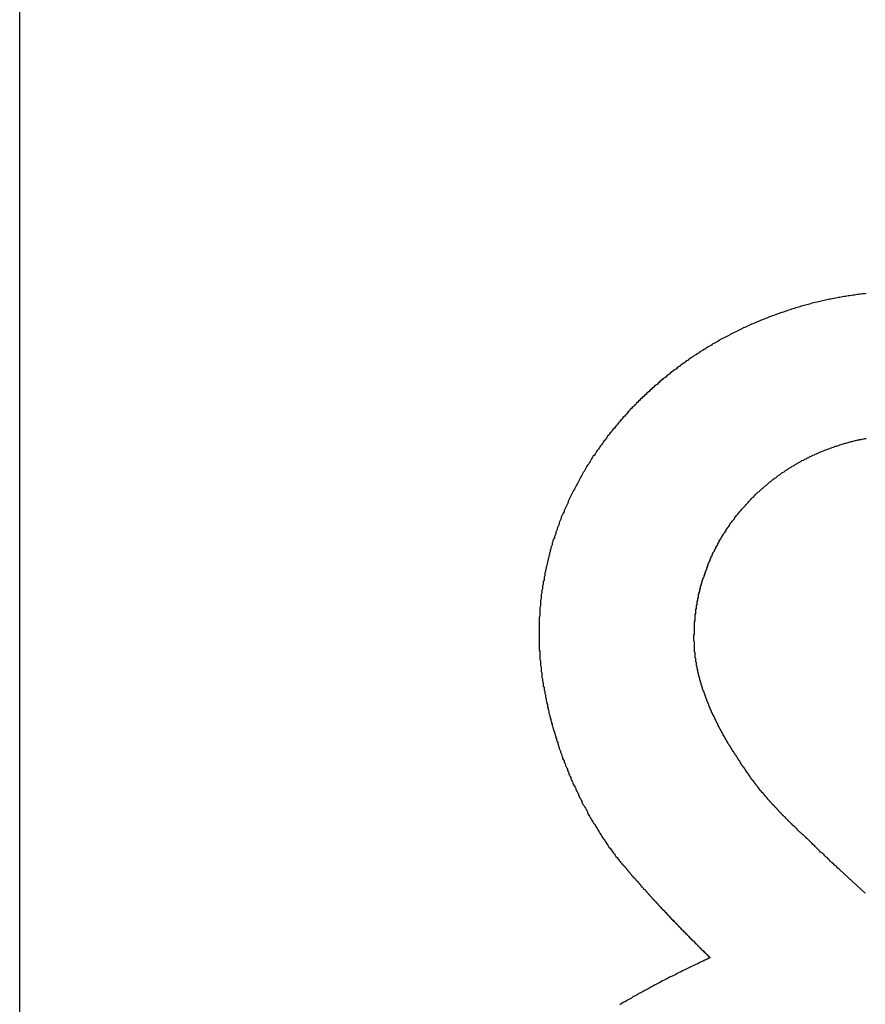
# Model space of a CAD drawing. Extents: x 1107 to 4046, y 937 to 3355.
# Tile 803 of 861: x 3057.98 to 3059.21, y 1766.69 to 1768.12. Entities that reach past the tile are written whole.
import ezdxf

# ---------------------------------------------------------------- set-up
doc = ezdxf.new("R2010")
doc.units = 0
doc.layers.add('KF_VIDA_L___C_LEFT', color=7, linetype='CONTINUOUS')

# ---------------------------------------------------------------- blocks, each defined once
blk = doc.blocks.new('KF_VIDA_L___C_LEFT')
at = {"layer": 'KF_VIDA_L___C_LEFT'}
for p, q in [((168.6809, 75.7283), (168.6809, 80.0192)), ((168.6809, 75.7283), (168.6809, 80.0192)), ((169.9068, 77.6358), (169.8698, 77.6695))]:
    blk.add_line(p, q, dxfattribs=at)
for points in [[(169.908, 78.5056, 0), (169.906, 78.5054, 0), (169.903, 78.5051, 0), (169.901, 78.5049, 0), (169.899, 78.5046, 0), (169.897, 78.5043, 0), (169.895, 78.504, 0), (169.893, 78.5038, 0), (169.891, 78.5035, 0), (169.889, 78.5032, 0), (169.887, 78.5028, 0), (169.884, 78.5025, 0), (169.882, 78.5022, 0), (169.88, 78.5019, 0), (169.878, 78.5015, 0), (169.876, 78.5012, 0), (169.874, 78.5008, 0), (169.872, 78.5005, 0), (169.87, 78.5001, 0), (169.868, 78.4997, 0), (169.866, 78.4993, 0), (169.864, 78.4989, 0), (169.861, 78.4985, 0), (169.859, 78.4981, 0), (169.857, 78.4977, 0), (169.855, 78.4973, 0), (169.853, 78.4968, 0), (169.851, 78.4964, 0), (169.849, 78.4959, 0), (169.847, 78.4955, 0), (169.845, 78.495, 0), (169.843, 78.4945, 0), (169.841, 78.494, 0), (169.839, 78.4935, 0), (169.837, 78.4931, 0), (169.834, 78.4925, 0), (169.832, 78.492, 0), (169.83, 78.4915, 0), (169.828, 78.491, 0), (169.826, 78.4904, 0), (169.824, 78.4899, 0), (169.822, 78.4893, 0), (169.82, 78.4888, 0), (169.818, 78.4882, 0), (169.816, 78.4876, 0), (169.814, 78.4871, 0), (169.812, 78.4865, 0), (169.81, 78.4859, 0), (169.808, 78.4853, 0), (169.806, 78.4847, 0), (169.804, 78.484, 0), (169.802, 78.4834, 0), (169.8, 78.4828, 0), (169.798, 78.4821, 0), (169.796, 78.4815, 0), (169.794, 78.4808, 0), (169.792, 78.4801, 0), (169.79, 78.4795, 0), (169.788, 78.4788, 0), (169.786, 78.4781, 0), (169.784, 78.4774, 0), (169.782, 78.4767, 0), (169.78, 78.476, 0), (169.778, 78.4753, 0), (169.776, 78.4745, 0), (169.774, 78.4738, 0), (169.772, 78.4731, 0), (169.77, 78.4723, 0), (169.768, 78.4716, 0), (169.766, 78.4708, 0), (169.764, 78.47, 0), (169.762, 78.4692, 0), (169.76, 78.4684, 0), (169.758, 78.4677, 0), (169.756, 78.4669, 0), (169.754, 78.466, 0), (169.752, 78.4652, 0), (169.75, 78.4644, 0), (169.748, 78.4636, 0), (169.746, 78.4627, 0), (169.744, 78.4619, 0), (169.742, 78.461, 0), (169.74, 78.4602, 0), (169.738, 78.4593, 0), (169.736, 78.4584, 0), (169.734, 78.4575, 0), (169.732, 78.4566, 0), (169.73, 78.4557, 0), (169.729, 78.4548, 0), (169.727, 78.4539, 0), (169.725, 78.453, 0), (169.723, 78.4521, 0), (169.721, 78.4511, 0), (169.719, 78.4502, 0), (169.717, 78.4492, 0), (169.715, 78.4483, 0), (169.713, 78.4473, 0), (169.711, 78.4463, 0), (169.71, 78.4453, 0), (169.708, 78.4444, 0), (169.706, 78.4434, 0), (169.704, 78.4424, 0), (169.702, 78.4414, 0), (169.7, 78.4403, 0), (169.698, 78.4393, 0), (169.696, 78.4383, 0), (169.695, 78.4373, 0), (169.693, 78.4362, 0), (169.691, 78.4352, 0), (169.689, 78.4341, 0), (169.687, 78.433, 0), (169.685, 78.432, 0), (169.684, 78.4309, 0), (169.682, 78.4298, 0), (169.68, 78.4287, 0), (169.678, 78.4276, 0), (169.676, 78.4265, 0), (169.675, 78.4254, 0), (169.673, 78.4243, 0), (169.671, 78.4231, 0), (169.669, 78.422, 0), (169.667, 78.4209, 0), (169.666, 78.4197, 0), (169.664, 78.4186, 0), (169.662, 78.4174, 0), (169.66, 78.4162, 0), (169.658, 78.4151, 0), (169.657, 78.4139, 0), (169.655, 78.4127, 0), (169.653, 78.4115, 0), (169.651, 78.4103, 0), (169.65, 78.4091, 0), (169.648, 78.4079, 0), (169.646, 78.4066, 0), (169.645, 78.4054, 0), (169.643, 78.4042, 0), (169.641, 78.4029, 0), (169.639, 78.4017, 0), (169.638, 78.4004, 0), (169.636, 78.3992, 0), (169.634, 78.3979, 0), (169.633, 78.3966, 0), (169.631, 78.3953, 0), (169.629, 78.3941, 0), (169.628, 78.3928, 0), (169.626, 78.3915, 0), (169.624, 78.3902, 0), (169.623, 78.3888, 0), (169.621, 78.3875, 0), (169.619, 78.3862, 0), (169.618, 78.3849, 0), (169.616, 78.3835, 0), (169.614, 78.3822, 0), (169.613, 78.3808, 0), (169.611, 78.3794, 0), (169.609, 78.3781, 0), (169.608, 78.3767, 0), (169.606, 78.3753, 0), (169.605, 78.3739, 0), (169.603, 78.3725, 0), (169.601, 78.3711, 0), (169.6, 78.3697, 0), (169.598, 78.3683, 0), (169.597, 78.3669, 0), (169.595, 78.3655, 0), (169.594, 78.3641, 0), (169.592, 78.3626, 0), (169.59, 78.3612, 0), (169.589, 78.3597, 0), (169.587, 78.3583, 0), (169.586, 78.3568, 0), (169.584, 78.3553, 0), (169.583, 78.3539, 0), (169.581, 78.3524, 0), (169.58, 78.3509, 0), (169.578, 78.3494, 0), (169.577, 78.3479, 0), (169.575, 78.3464, 0), (169.574, 78.3449, 0), (169.572, 78.3434, 0), (169.571, 78.3418, 0), (169.569, 78.3403, 0), (169.568, 78.3388, 0), (169.566, 78.3372, 0), (169.565, 78.3357, 0), (169.563, 78.3341, 0), (169.562, 78.3326, 0), (169.561, 78.331, 0), (169.559, 78.3294, 0), (169.558, 78.3278, 0), (169.556, 78.3263, 0), (169.555, 78.3247, 0), (169.554, 78.3231, 0), (169.552, 78.3215, 0), (169.551, 78.3199, 0), (169.549, 78.3183, 0), (169.548, 78.3166, 0), (169.547, 78.315, 0), (169.545, 78.3134, 0), (169.544, 78.3118, 0), (169.543, 78.3101, 0), (169.541, 78.3085, 0), (169.54, 78.3068, 0), (169.539, 78.3052, 0), (169.537, 78.3035, 0), (169.536, 78.3019, 0), (169.535, 78.3002, 0), (169.533, 78.2985, 0), (169.532, 78.2968, 0), (169.531, 78.2951, 0), (169.53, 78.2935, 0), (169.528, 78.2918, 0), (169.527, 78.2901, 0), (169.526, 78.2883, 0), (169.525, 78.2866, 0), (169.523, 78.2849, 0), (169.522, 78.2832, 0), (169.521, 78.2815, 0), (169.52, 78.2797, 0), (169.518, 78.278, 0), (169.517, 78.2763, 0), (169.516, 78.2745, 0), (169.515, 78.2728, 0), (169.514, 78.271, 0), (169.512, 78.2692, 0), (169.511, 78.2675, 0), (169.51, 78.2657, 0), (169.509, 78.2639, 0), (169.508, 78.2621, 0), (169.507, 78.2604, 0), (169.506, 78.2586, 0), (169.504, 78.2568, 0), (169.503, 78.255, 0), (169.502, 78.2532, 0), (169.501, 78.2514, 0), (169.5, 78.2495, 0), (169.499, 78.2477, 0), (169.498, 78.2459, 0), (169.497, 78.2441, 0), (169.496, 78.2422, 0), (169.495, 78.2404, 0), (169.494, 78.2386, 0), (169.493, 78.2367, 0), (169.492, 78.2349, 0), (169.491, 78.233, 0), (169.49, 78.2311, 0), (169.489, 78.2293, 0), (169.488, 78.2274, 0), (169.487, 78.2255, 0), (169.486, 78.2237, 0), (169.485, 78.2218, 0), (169.484, 78.2199, 0), (169.483, 78.218, 0), (169.482, 78.2161, 0), (169.481, 78.2142, 0), (169.48, 78.2123, 0), (169.479, 78.2104, 0), (169.478, 78.2085, 0), (169.477, 78.2065, 0), (169.476, 78.2046, 0), (169.476, 78.2027, 0), (169.475, 78.2008, 0), (169.474, 78.1988, 0), (169.473, 78.1969, 0), (169.472, 78.1949, 0), (169.471, 78.193, 0), (169.47, 78.191, 0), (169.47, 78.1891, 0), (169.469, 78.1871, 0), (169.468, 78.1852, 0), (169.467, 78.1832, 0), (169.466, 78.1812, 0), (169.466, 78.1793, 0), (169.465, 78.1773, 0), (169.464, 78.1753, 0), (169.463, 78.1733, 0), (169.463, 78.1713, 0), (169.462, 78.1693, 0), (169.461, 78.1673, 0), (169.46, 78.1654, 0), (169.46, 78.1634, 0), (169.459, 78.1614, 0), (169.458, 78.1594, 0), (169.458, 78.1574, 0), (169.457, 78.1553, 0), (169.456, 78.1533, 0), (169.456, 78.1513, 0), (169.455, 78.1493, 0), (169.454, 78.1473, 0), (169.454, 78.1453, 0), (169.453, 78.1433, 0), (169.453, 78.1412, 0), (169.452, 78.1392, 0), (169.451, 78.1372, 0), (169.451, 78.1351, 0), (169.45, 78.1331, 0), (169.45, 78.1311, 0), (169.449, 78.129, 0), (169.449, 78.127, 0), (169.448, 78.125, 0), (169.448, 78.1229, 0), (169.447, 78.1209, 0), (169.447, 78.1188, 0), (169.446, 78.1168, 0), (169.446, 78.1147, 0), (169.445, 78.1127, 0), (169.445, 78.1106, 0), (169.444, 78.1086, 0), (169.444, 78.1065, 0), (169.443, 78.1044, 0), (169.443, 78.1024, 0), (169.442, 78.1003, 0), (169.442, 78.0982, 0), (169.442, 78.0962, 0), (169.441, 78.0941, 0), (169.441, 78.092, 0), (169.441, 78.0899, 0), (169.44, 78.0879, 0), (169.44, 78.0858, 0), (169.44, 78.0837, 0), (169.439, 78.0816, 0), (169.439, 78.0795, 0), (169.439, 78.0775, 0), (169.438, 78.0754, 0), (169.438, 78.0733, 0), (169.438, 78.0712, 0), (169.437, 78.0691, 0), (169.437, 78.067, 0), (169.437, 78.0649, 0), (169.437, 78.0628, 0), (169.436, 78.0607, 0), (169.436, 78.0586, 0), (169.436, 78.0565, 0), (169.436, 78.0544, 0), (169.436, 78.0523, 0), (169.435, 78.0502, 0), (169.435, 78.0481, 0), (169.435, 78.046, 0), (169.435, 78.0439, 0), (169.435, 78.0418, 0), (169.435, 78.0397, 0), (169.435, 78.0376, 0), (169.434, 78.0355, 0), (169.434, 78.0334, 0), (169.434, 78.0312, 0), (169.434, 78.0291, 0), (169.434, 78.027, 0), (169.434, 78.0249, 0), (169.434, 78.0228, 0), (169.434, 78.0207, 0), (169.434, 78.0185, 0), (169.434, 78.0164, 0), (169.434, 78.0143, 0), (169.434, 78.0122, 0)], [(169.658, 78.0056, 0), (169.658, 78.0071, 0), (169.658, 78.0086, 0), (169.658, 78.0101, 0), (169.659, 78.0116, 0), (169.659, 78.0131, 0), (169.659, 78.0146, 0), (169.659, 78.0161, 0), (169.659, 78.0176, 0), (169.659, 78.0191, 0), (169.659, 78.0205, 0), (169.659, 78.022, 0), (169.659, 78.0235, 0), (169.659, 78.025, 0), (169.659, 78.0265, 0), (169.659, 78.028, 0), (169.659, 78.0294, 0), (169.66, 78.0309, 0), (169.66, 78.0324, 0), (169.66, 78.0339, 0), (169.66, 78.0354, 0), (169.66, 78.0368, 0), (169.66, 78.0383, 0), (169.66, 78.0398, 0), (169.661, 78.0413, 0), (169.661, 78.0427, 0), (169.661, 78.0442, 0), (169.661, 78.0457, 0), (169.661, 78.0472, 0), (169.662, 78.0486, 0), (169.662, 78.0501, 0), (169.662, 78.0516, 0), (169.662, 78.053, 0), (169.663, 78.0545, 0), (169.663, 78.0559, 0), (169.663, 78.0574, 0), (169.663, 78.0589, 0), (169.664, 78.0603, 0), (169.664, 78.0618, 0), (169.664, 78.0632, 0), (169.665, 78.0647, 0), (169.665, 78.0661, 0), (169.665, 78.0676, 0), (169.665, 78.069, 0), (169.666, 78.0705, 0), (169.666, 78.0719, 0), (169.667, 78.0734, 0), (169.667, 78.0748, 0), (169.667, 78.0762, 0), (169.668, 78.0777, 0), (169.668, 78.0791, 0), (169.668, 78.0805, 0), (169.669, 78.082, 0), (169.669, 78.0834, 0), (169.67, 78.0848, 0), (169.67, 78.0863, 0), (169.67, 78.0877, 0), (169.671, 78.0891, 0), (169.671, 78.0905, 0), (169.672, 78.092, 0), (169.672, 78.0934, 0), (169.673, 78.0948, 0), (169.673, 78.0962, 0), (169.674, 78.0976, 0), (169.674, 78.099, 0), (169.675, 78.1004, 0), (169.675, 78.1018, 0), (169.676, 78.1032, 0), (169.676, 78.1046, 0), (169.677, 78.106, 0), (169.677, 78.1074, 0), (169.678, 78.1088, 0), (169.678, 78.1102, 0), (169.679, 78.1116, 0), (169.679, 78.113, 0), (169.68, 78.1144, 0), (169.68, 78.1158, 0), (169.681, 78.1171, 0), (169.682, 78.1185, 0), (169.682, 78.1199, 0), (169.683, 78.1212, 0), (169.683, 78.1226, 0), (169.684, 78.124, 0), (169.685, 78.1253, 0), (169.685, 78.1267, 0), (169.686, 78.128, 0), (169.686, 78.1294, 0), (169.687, 78.1307, 0), (169.688, 78.132, 0), (169.688, 78.1334, 0), (169.689, 78.1347, 0), (169.69, 78.136, 0), (169.69, 78.1373, 0), (169.691, 78.1387, 0), (169.692, 78.14, 0), (169.693, 78.1413, 0), (169.693, 78.1426, 0), (169.694, 78.1439, 0), (169.695, 78.1452, 0), (169.695, 78.1465, 0), (169.696, 78.1478, 0), (169.697, 78.1491, 0), (169.698, 78.1504, 0), (169.698, 78.1516, 0), (169.699, 78.1529, 0), (169.7, 78.1542, 0), (169.701, 78.1555, 0), (169.701, 78.1567, 0), (169.702, 78.158, 0), (169.703, 78.1592, 0), (169.704, 78.1605, 0), (169.705, 78.1617, 0), (169.705, 78.163, 0), (169.706, 78.1642, 0), (169.707, 78.1655, 0), (169.708, 78.1667, 0), (169.709, 78.1679, 0), (169.71, 78.1691, 0), (169.71, 78.1704, 0), (169.711, 78.1716, 0), (169.712, 78.1728, 0), (169.713, 78.174, 0), (169.714, 78.1752, 0), (169.715, 78.1764, 0), (169.716, 78.1776, 0), (169.717, 78.1788, 0), (169.717, 78.18, 0), (169.718, 78.1811, 0), (169.719, 78.1823, 0), (169.72, 78.1835, 0), (169.721, 78.1847, 0), (169.722, 78.1858, 0), (169.723, 78.187, 0), (169.724, 78.1881, 0), (169.725, 78.1893, 0), (169.726, 78.1904, 0), (169.727, 78.1916, 0), (169.728, 78.1927, 0), (169.729, 78.1938, 0), (169.73, 78.195, 0), (169.731, 78.1961, 0), (169.732, 78.1972, 0), (169.733, 78.1983, 0), (169.734, 78.1994, 0), (169.735, 78.2005, 0), (169.736, 78.2016, 0), (169.737, 78.2027, 0), (169.738, 78.2038, 0), (169.739, 78.2049, 0), (169.74, 78.206, 0), (169.741, 78.207, 0), (169.742, 78.2081, 0), (169.743, 78.2092, 0), (169.744, 78.2102, 0), (169.745, 78.2113, 0), (169.746, 78.2123, 0), (169.747, 78.2134, 0), (169.748, 78.2144, 0), (169.749, 78.2154, 0), (169.75, 78.2164, 0), (169.751, 78.2175, 0), (169.753, 78.2185, 0), (169.754, 78.2195, 0), (169.755, 78.2205, 0), (169.756, 78.2215, 0), (169.757, 78.2225, 0), (169.758, 78.2235, 0), (169.759, 78.2244, 0), (169.76, 78.2254, 0), (169.761, 78.2264, 0), (169.763, 78.2273, 0), (169.764, 78.2283, 0), (169.765, 78.2292, 0), (169.766, 78.2302, 0), (169.767, 78.2311, 0), (169.768, 78.2321, 0), (169.77, 78.233, 0), (169.771, 78.2339, 0), (169.772, 78.2348, 0), (169.773, 78.2357, 0), (169.774, 78.2367, 0), (169.775, 78.2376, 0), (169.777, 78.2384, 0), (169.778, 78.2393, 0), (169.779, 78.2402, 0), (169.78, 78.2411, 0), (169.781, 78.242, 0), (169.783, 78.2428, 0), (169.784, 78.2437, 0), (169.785, 78.2445, 0), (169.786, 78.2454, 0), (169.787, 78.2462, 0), (169.789, 78.2471, 0), (169.79, 78.2479, 0), (169.791, 78.2487, 0), (169.792, 78.2495, 0), (169.794, 78.2503, 0), (169.795, 78.2511, 0), (169.796, 78.2519, 0), (169.797, 78.2527, 0), (169.799, 78.2535, 0), (169.8, 78.2543, 0), (169.801, 78.2551, 0), (169.803, 78.2559, 0), (169.804, 78.2566, 0), (169.805, 78.2574, 0), (169.806, 78.2581, 0), (169.808, 78.2589, 0), (169.809, 78.2596, 0), (169.81, 78.2603, 0), (169.812, 78.2611, 0), (169.813, 78.2618, 0), (169.814, 78.2625, 0), (169.815, 78.2632, 0), (169.817, 78.2639, 0), (169.818, 78.2646, 0), (169.819, 78.2653, 0), (169.821, 78.266, 0), (169.822, 78.2667, 0), (169.823, 78.2673, 0), (169.825, 78.268, 0), (169.826, 78.2687, 0), (169.827, 78.2693, 0), (169.829, 78.2699, 0), (169.83, 78.2706, 0), (169.831, 78.2712, 0), (169.833, 78.2718, 0), (169.834, 78.2725, 0), (169.836, 78.2731, 0), (169.837, 78.2737, 0), (169.838, 78.2743, 0), (169.84, 78.2749, 0), (169.841, 78.2755, 0), (169.842, 78.2761, 0), (169.844, 78.2766, 0), (169.845, 78.2772, 0), (169.847, 78.2778, 0), (169.848, 78.2783, 0), (169.849, 78.2789, 0), (169.851, 78.2794, 0), (169.852, 78.2799, 0), (169.854, 78.2805, 0), (169.855, 78.281, 0), (169.856, 78.2815, 0), (169.858, 78.282, 0), (169.859, 78.2825, 0), (169.861, 78.283, 0), (169.862, 78.2835, 0), (169.863, 78.284, 0), (169.865, 78.2844, 0), (169.866, 78.2849, 0), (169.868, 78.2854, 0), (169.869, 78.2858, 0), (169.87, 78.2863, 0), (169.872, 78.2867, 0), (169.873, 78.2872, 0), (169.875, 78.2876, 0), (169.876, 78.288, 0), (169.878, 78.2884, 0), (169.879, 78.2888, 0), (169.88, 78.2892, 0), (169.882, 78.2896, 0), (169.883, 78.29, 0), (169.885, 78.2904, 0), (169.886, 78.2908, 0), (169.888, 78.2911, 0), (169.889, 78.2915, 0), (169.89, 78.2918, 0), (169.892, 78.2922, 0), (169.893, 78.2925, 0), (169.895, 78.2928, 0), (169.896, 78.2932, 0), (169.898, 78.2935, 0), (169.899, 78.2938, 0), (169.901, 78.2941, 0), (169.902, 78.2944, 0), (169.904, 78.2947, 0), (169.905, 78.295, 0), (169.906, 78.2953, 0), (169.908, 78.2955, 0)], [(169.434, 78.0122, 0), (169.434, 78.0105, 0), (169.434, 78.0088, 0), (169.434, 78.0071, 0), (169.434, 78.0055, 0), (169.434, 78.0038, 0), (169.434, 78.0021, 0), (169.434, 78.0004, 0), (169.434, 77.9987, 0), (169.434, 77.997, 0), (169.434, 77.9953, 0), (169.434, 77.9936, 0), (169.434, 77.9918, 0), (169.434, 77.9901, 0), (169.434, 77.9884, 0), (169.435, 77.9867, 0), (169.435, 77.985, 0), (169.435, 77.9832, 0), (169.435, 77.9815, 0), (169.435, 77.9798, 0), (169.435, 77.9781, 0), (169.435, 77.9763, 0), (169.435, 77.9746, 0), (169.436, 77.9729, 0), (169.436, 77.9711, 0), (169.436, 77.9694, 0), (169.436, 77.9676, 0), (169.436, 77.9659, 0), (169.437, 77.9641, 0), (169.437, 77.9624, 0), (169.437, 77.9606, 0), (169.437, 77.9589, 0), (169.437, 77.9571, 0), (169.438, 77.9554, 0), (169.438, 77.9536, 0), (169.438, 77.9519, 0), (169.438, 77.9501, 0), (169.438, 77.9484, 0), (169.439, 77.9466, 0), (169.439, 77.9448, 0), (169.439, 77.9431, 0), (169.44, 77.9413, 0), (169.44, 77.9395, 0), (169.44, 77.9378, 0), (169.44, 77.936, 0), (169.441, 77.9342, 0), (169.441, 77.9324, 0), (169.441, 77.9307, 0), (169.442, 77.9289, 0), (169.442, 77.9271, 0), (169.442, 77.9253, 0), (169.443, 77.9236, 0), (169.443, 77.9218, 0), (169.443, 77.92, 0), (169.444, 77.9182, 0), (169.444, 77.9165, 0), (169.444, 77.9147, 0), (169.445, 77.9129, 0), (169.445, 77.9111, 0), (169.446, 77.9093, 0), (169.446, 77.9076, 0), (169.446, 77.9058, 0), (169.447, 77.904, 0), (169.447, 77.9022, 0), (169.448, 77.9004, 0), (169.448, 77.8986, 0), (169.448, 77.8969, 0), (169.449, 77.8951, 0), (169.449, 77.8933, 0), (169.45, 77.8915, 0), (169.45, 77.8897, 0), (169.451, 77.888, 0), (169.451, 77.8862, 0), (169.452, 77.8844, 0), (169.452, 77.8826, 0), (169.453, 77.8808, 0), (169.453, 77.8791, 0), (169.454, 77.8773, 0), (169.454, 77.8755, 0), (169.455, 77.8737, 0), (169.455, 77.8719, 0), (169.456, 77.8702, 0), (169.456, 77.8684, 0), (169.457, 77.8666, 0), (169.457, 77.8648, 0), (169.458, 77.8631, 0), (169.458, 77.8613, 0), (169.459, 77.8595, 0), (169.459, 77.8577, 0), (169.46, 77.856, 0), (169.461, 77.8542, 0), (169.461, 77.8524, 0), (169.462, 77.8507, 0), (169.462, 77.8489, 0), (169.463, 77.8471, 0), (169.463, 77.8454, 0), (169.464, 77.8436, 0), (169.465, 77.8419, 0), (169.465, 77.8401, 0), (169.466, 77.8383, 0), (169.467, 77.8366, 0), (169.467, 77.8348, 0), (169.468, 77.8331, 0), (169.468, 77.8313, 0), (169.469, 77.8296, 0), (169.47, 77.8278, 0), (169.47, 77.826, 0), (169.471, 77.8243, 0), (169.472, 77.8225, 0), (169.472, 77.8208, 0), (169.473, 77.819, 0), (169.474, 77.8173, 0), (169.475, 77.8155, 0), (169.475, 77.8138, 0), (169.476, 77.8121, 0), (169.477, 77.8103, 0), (169.477, 77.8086, 0), (169.478, 77.8068, 0), (169.479, 77.8051, 0), (169.48, 77.8034, 0), (169.48, 77.8016, 0), (169.481, 77.7999, 0), (169.482, 77.7981, 0), (169.483, 77.7964, 0), (169.483, 77.7947, 0), (169.484, 77.793, 0), (169.485, 77.7912, 0), (169.486, 77.7895, 0), (169.487, 77.7878, 0), (169.487, 77.7861, 0), (169.488, 77.7844, 0), (169.489, 77.7826, 0), (169.49, 77.7809, 0), (169.491, 77.7792, 0), (169.491, 77.7775, 0), (169.492, 77.7758, 0), (169.493, 77.7741, 0), (169.494, 77.7724, 0), (169.495, 77.7707, 0), (169.496, 77.769, 0), (169.496, 77.7673, 0), (169.497, 77.7657, 0), (169.498, 77.764, 0), (169.499, 77.7623, 0), (169.5, 77.7606, 0), (169.501, 77.7589, 0), (169.502, 77.7573, 0), (169.503, 77.7556, 0), (169.504, 77.7539, 0), (169.504, 77.7523, 0), (169.505, 77.7506, 0), (169.506, 77.749, 0), (169.507, 77.7473, 0), (169.508, 77.7457, 0), (169.509, 77.744, 0), (169.51, 77.7424, 0), (169.511, 77.7407, 0), (169.512, 77.7391, 0), (169.513, 77.7375, 0), (169.514, 77.7358, 0), (169.515, 77.7342, 0), (169.516, 77.7326, 0), (169.517, 77.731, 0), (169.518, 77.7294, 0), (169.519, 77.7278, 0), (169.52, 77.7262, 0), (169.521, 77.7246, 0), (169.522, 77.723, 0), (169.523, 77.7214, 0), (169.524, 77.7198, 0), (169.525, 77.7182, 0), (169.526, 77.7167, 0), (169.527, 77.7151, 0), (169.528, 77.7135, 0), (169.529, 77.712, 0), (169.53, 77.7104, 0), (169.531, 77.7089, 0), (169.532, 77.7073, 0), (169.533, 77.7058, 0), (169.534, 77.7043, 0), (169.535, 77.7027, 0), (169.537, 77.7012, 0), (169.538, 77.6997, 0), (169.539, 77.6982, 0), (169.54, 77.6967, 0), (169.541, 77.6952, 0), (169.542, 77.6937, 0), (169.543, 77.6922, 0), (169.544, 77.6907, 0), (169.545, 77.6892, 0), (169.547, 77.6877, 0), (169.548, 77.6863, 0)], [(169.722, 77.8307, 0), (169.722, 77.8316, 0), (169.721, 77.8324, 0), (169.721, 77.8332, 0), (169.72, 77.834, 0), (169.72, 77.8348, 0), (169.719, 77.8357, 0), (169.718, 77.8365, 0), (169.718, 77.8373, 0), (169.717, 77.8382, 0), (169.717, 77.839, 0), (169.716, 77.8398, 0), (169.716, 77.8407, 0), (169.715, 77.8415, 0), (169.715, 77.8423, 0), (169.714, 77.8432, 0), (169.714, 77.844, 0), (169.713, 77.8449, 0), (169.713, 77.8457, 0), (169.712, 77.8465, 0), (169.712, 77.8474, 0), (169.711, 77.8482, 0), (169.711, 77.8491, 0), (169.71, 77.8499, 0), (169.709, 77.8508, 0), (169.709, 77.8516, 0), (169.708, 77.8525, 0), (169.708, 77.8533, 0), (169.707, 77.8542, 0), (169.707, 77.8551, 0), (169.706, 77.8559, 0), (169.706, 77.8568, 0), (169.705, 77.8576, 0), (169.705, 77.8585, 0), (169.704, 77.8594, 0), (169.704, 77.8602, 0), (169.703, 77.8611, 0), (169.703, 77.862, 0), (169.702, 77.8628, 0), (169.702, 77.8637, 0), (169.701, 77.8646, 0), (169.701, 77.8654, 0), (169.701, 77.8663, 0), (169.7, 77.8672, 0), (169.7, 77.8681, 0), (169.699, 77.8689, 0), (169.699, 77.8698, 0), (169.698, 77.8707, 0), (169.698, 77.8716, 0), (169.697, 77.8724, 0), (169.697, 77.8733, 0), (169.696, 77.8742, 0), (169.696, 77.8751, 0), (169.695, 77.876, 0), (169.695, 77.8769, 0), (169.694, 77.8777, 0), (169.694, 77.8786, 0), (169.693, 77.8795, 0), (169.693, 77.8804, 0), (169.693, 77.8813, 0), (169.692, 77.8822, 0), (169.692, 77.8831, 0), (169.691, 77.884, 0), (169.691, 77.8849, 0), (169.69, 77.8858, 0), (169.69, 77.8867, 0), (169.689, 77.8876, 0), (169.689, 77.8884, 0), (169.689, 77.8893, 0), (169.688, 77.8902, 0), (169.688, 77.8911, 0), (169.687, 77.892, 0), (169.687, 77.8929, 0), (169.686, 77.8939, 0), (169.686, 77.8948, 0), (169.686, 77.8957, 0), (169.685, 77.8966, 0), (169.685, 77.8975, 0), (169.684, 77.8984, 0), (169.684, 77.8993, 0), (169.684, 77.9002, 0), (169.683, 77.9011, 0), (169.683, 77.902, 0), (169.682, 77.9029, 0), (169.682, 77.9038, 0), (169.682, 77.9047, 0), (169.681, 77.9057, 0), (169.681, 77.9066, 0), (169.68, 77.9075, 0), (169.68, 77.9084, 0), (169.68, 77.9093, 0), (169.679, 77.9102, 0), (169.679, 77.9112, 0), (169.679, 77.9121, 0), (169.678, 77.913, 0), (169.678, 77.9139, 0), (169.677, 77.9148, 0), (169.677, 77.9157, 0), (169.677, 77.9167, 0), (169.676, 77.9176, 0), (169.676, 77.9185, 0), (169.676, 77.9194, 0), (169.675, 77.9204, 0), (169.675, 77.9213, 0), (169.675, 77.9222, 0), (169.674, 77.9231, 0), (169.674, 77.9241, 0), (169.674, 77.925, 0), (169.673, 77.9259, 0), (169.673, 77.9268, 0), (169.673, 77.9278, 0), (169.672, 77.9287, 0), (169.672, 77.9296, 0), (169.672, 77.9306, 0), (169.671, 77.9315, 0), (169.671, 77.9324, 0), (169.671, 77.9334, 0), (169.671, 77.9343, 0), (169.67, 77.9352, 0), (169.67, 77.9362, 0), (169.67, 77.9371, 0), (169.669, 77.938, 0), (169.669, 77.939, 0), (169.669, 77.9399, 0), (169.669, 77.9409, 0), (169.668, 77.9418, 0), (169.668, 77.9427, 0), (169.668, 77.9437, 0), (169.667, 77.9446, 0), (169.667, 77.9456, 0), (169.667, 77.9465, 0), (169.667, 77.9475, 0), (169.666, 77.9484, 0), (169.666, 77.9494, 0), (169.666, 77.9503, 0), (169.666, 77.9513, 0), (169.665, 77.9522, 0), (169.665, 77.9532, 0), (169.665, 77.9542, 0), (169.665, 77.9551, 0), (169.664, 77.9561, 0), (169.664, 77.957, 0), (169.664, 77.958, 0), (169.664, 77.9589, 0), (169.664, 77.9599, 0), (169.663, 77.9609, 0), (169.663, 77.9618, 0), (169.663, 77.9628, 0), (169.663, 77.9638, 0), (169.663, 77.9647, 0), (169.662, 77.9657, 0), (169.662, 77.9667, 0), (169.662, 77.9676, 0), (169.662, 77.9686, 0), (169.662, 77.9696, 0), (169.662, 77.9705, 0), (169.661, 77.9715, 0), (169.661, 77.9725, 0), (169.661, 77.9734, 0), (169.661, 77.9744, 0), (169.661, 77.9754, 0), (169.661, 77.9764, 0), (169.66, 77.9773, 0), (169.66, 77.9783, 0), (169.66, 77.9793, 0), (169.66, 77.9802, 0), (169.66, 77.9812, 0), (169.66, 77.9822, 0), (169.66, 77.9832, 0), (169.66, 77.9841, 0), (169.66, 77.9851, 0), (169.659, 77.9861, 0), (169.659, 77.9871, 0), (169.659, 77.988, 0), (169.659, 77.989, 0), (169.659, 77.99, 0), (169.659, 77.991, 0), (169.659, 77.9919, 0), (169.659, 77.9929, 0), (169.659, 77.9939, 0), (169.659, 77.9949, 0), (169.659, 77.9959, 0), (169.659, 77.9968, 0), (169.659, 77.9978, 0), (169.659, 77.9988, 0), (169.659, 77.9998, 0), (169.659, 78.0007, 0), (169.658, 78.0017, 0), (169.658, 78.0027, 0), (169.658, 78.0037, 0), (169.658, 78.0047, 0), (169.658, 78.0056, 0)], [(169.87, 77.6695, 0), (169.869, 77.6707, 0), (169.867, 77.6719, 0), (169.866, 77.6731, 0), (169.865, 77.6743, 0), (169.864, 77.6755, 0), (169.862, 77.6766, 0), (169.861, 77.6778, 0), (169.86, 77.6789, 0), (169.859, 77.6801, 0), (169.857, 77.6812, 0), (169.856, 77.6824, 0), (169.855, 77.6835, 0), (169.854, 77.6846, 0), (169.853, 77.6857, 0), (169.852, 77.6868, 0), (169.85, 77.6879, 0), (169.849, 77.689, 0), (169.848, 77.6901, 0), (169.847, 77.6912, 0), (169.846, 77.6922, 0), (169.845, 77.6933, 0), (169.844, 77.6944, 0), (169.842, 77.6954, 0), (169.841, 77.6965, 0), (169.84, 77.6975, 0), (169.839, 77.6986, 0), (169.838, 77.6996, 0), (169.837, 77.7006, 0), (169.836, 77.7016, 0), (169.835, 77.7026, 0), (169.834, 77.7036, 0), (169.833, 77.7047, 0), (169.832, 77.7056, 0), (169.831, 77.7066, 0), (169.83, 77.7076, 0), (169.829, 77.7086, 0), (169.828, 77.7096, 0), (169.827, 77.7105, 0), (169.826, 77.7115, 0), (169.825, 77.7125, 0), (169.824, 77.7134, 0), (169.823, 77.7144, 0), (169.822, 77.7153, 0), (169.821, 77.7163, 0), (169.82, 77.7172, 0), (169.819, 77.7181, 0), (169.818, 77.719, 0), (169.817, 77.72, 0), (169.816, 77.7209, 0), (169.815, 77.7218, 0), (169.814, 77.7227, 0), (169.813, 77.7236, 0), (169.812, 77.7245, 0), (169.811, 77.7254, 0), (169.81, 77.7263, 0), (169.809, 77.7272, 0), (169.808, 77.728, 0), (169.808, 77.7289, 0), (169.807, 77.7298, 0), (169.806, 77.7307, 0), (169.805, 77.7315, 0), (169.804, 77.7324, 0), (169.803, 77.7332, 0), (169.802, 77.7341, 0), (169.801, 77.7349, 0), (169.801, 77.7358, 0), (169.8, 77.7366, 0), (169.799, 77.7375, 0), (169.798, 77.7383, 0), (169.797, 77.7391, 0), (169.796, 77.7399, 0), (169.795, 77.7408, 0), (169.795, 77.7416, 0), (169.794, 77.7424, 0), (169.793, 77.7432, 0), (169.792, 77.744, 0), (169.791, 77.7448, 0), (169.791, 77.7456, 0), (169.79, 77.7464, 0), (169.789, 77.7472, 0), (169.788, 77.748, 0), (169.787, 77.7488, 0), (169.787, 77.7496, 0), (169.786, 77.7504, 0), (169.785, 77.7512, 0), (169.784, 77.752, 0), (169.784, 77.7528, 0), (169.783, 77.7535, 0), (169.782, 77.7543, 0), (169.781, 77.7551, 0), (169.781, 77.7559, 0), (169.78, 77.7566, 0), (169.779, 77.7574, 0), (169.779, 77.7581, 0), (169.778, 77.7589, 0), (169.777, 77.7597, 0), (169.776, 77.7604, 0), (169.776, 77.7612, 0), (169.775, 77.7619, 0), (169.774, 77.7627, 0), (169.774, 77.7634, 0), (169.773, 77.7641, 0), (169.772, 77.7649, 0), (169.772, 77.7656, 0), (169.771, 77.7663, 0), (169.77, 77.7671, 0), (169.77, 77.7678, 0), (169.769, 77.7685, 0), (169.768, 77.7692, 0), (169.768, 77.7699, 0), (169.767, 77.7707, 0), (169.766, 77.7714, 0), (169.766, 77.7721, 0), (169.765, 77.7728, 0), (169.765, 77.7735, 0), (169.764, 77.7742, 0), (169.763, 77.7749, 0), (169.763, 77.7756, 0), (169.762, 77.7763, 0), (169.761, 77.777, 0), (169.761, 77.7777, 0), (169.76, 77.7784, 0), (169.76, 77.7791, 0), (169.759, 77.7799, 0), (169.759, 77.7806, 0), (169.758, 77.7813, 0), (169.757, 77.782, 0), (169.757, 77.7827, 0), (169.756, 77.7834, 0), (169.756, 77.784, 0), (169.755, 77.7847, 0), (169.754, 77.7854, 0), (169.754, 77.7861, 0), (169.753, 77.7868, 0), (169.753, 77.7876, 0), (169.752, 77.7883, 0), (169.752, 77.789, 0), (169.751, 77.7897, 0), (169.751, 77.7904, 0), (169.75, 77.7911, 0), (169.749, 77.7918, 0), (169.749, 77.7925, 0), (169.748, 77.7932, 0), (169.748, 77.7939, 0), (169.747, 77.7946, 0), (169.747, 77.7953, 0), (169.746, 77.796, 0), (169.746, 77.7968, 0), (169.745, 77.7975, 0), (169.745, 77.7982, 0), (169.744, 77.7989, 0), (169.744, 77.7996, 0), (169.743, 77.8004, 0), (169.742, 77.8011, 0), (169.742, 77.8018, 0), (169.741, 77.8026, 0), (169.741, 77.8033, 0), (169.74, 77.804, 0), (169.74, 77.8048, 0), (169.739, 77.8055, 0), (169.739, 77.8063, 0), (169.738, 77.807, 0), (169.738, 77.8078, 0), (169.737, 77.8086, 0), (169.737, 77.8093, 0), (169.736, 77.8101, 0), (169.735, 77.8109, 0), (169.735, 77.8116, 0), (169.734, 77.8124, 0), (169.734, 77.8132, 0), (169.733, 77.814, 0), (169.733, 77.8148, 0), (169.732, 77.8156, 0), (169.732, 77.8164, 0), (169.731, 77.8172, 0), (169.731, 77.818, 0), (169.73, 77.8188, 0), (169.73, 77.8196, 0), (169.729, 77.8204, 0), (169.728, 77.8213, 0), (169.728, 77.8221, 0), (169.727, 77.8229, 0), (169.727, 77.8238, 0), (169.726, 77.8246, 0), (169.726, 77.8255, 0), (169.725, 77.8263, 0), (169.725, 77.8272, 0), (169.724, 77.8281, 0), (169.723, 77.829, 0), (169.723, 77.8298, 0), (169.722, 77.8307, 0)], [(169.548, 77.6863, 0), (169.548, 77.6855, 0), (169.549, 77.6847, 0), (169.55, 77.6839, 0), (169.55, 77.6831, 0), (169.551, 77.6823, 0), (169.552, 77.6815, 0), (169.552, 77.6807, 0), (169.553, 77.6799, 0), (169.554, 77.6792, 0), (169.554, 77.6784, 0), (169.555, 77.6776, 0), (169.556, 77.6768, 0), (169.556, 77.676, 0), (169.557, 77.6752, 0), (169.558, 77.6744, 0), (169.558, 77.6736, 0), (169.559, 77.6728, 0), (169.56, 77.6721, 0), (169.56, 77.6713, 0), (169.561, 77.6705, 0), (169.562, 77.6697, 0), (169.562, 77.6689, 0), (169.563, 77.6681, 0), (169.564, 77.6673, 0), (169.564, 77.6665, 0), (169.565, 77.6658, 0), (169.566, 77.665, 0), (169.566, 77.6642, 0), (169.567, 77.6634, 0), (169.568, 77.6626, 0), (169.568, 77.6618, 0), (169.569, 77.6611, 0), (169.57, 77.6603, 0), (169.57, 77.6595, 0), (169.571, 77.6587, 0), (169.572, 77.6579, 0), (169.572, 77.6572, 0), (169.573, 77.6564, 0), (169.574, 77.6556, 0), (169.574, 77.6548, 0), (169.575, 77.654, 0), (169.576, 77.6533, 0), (169.577, 77.6525, 0), (169.577, 77.6517, 0), (169.578, 77.6509, 0), (169.579, 77.6501, 0), (169.579, 77.6494, 0), (169.58, 77.6486, 0), (169.581, 77.6478, 0), (169.581, 77.647, 0), (169.582, 77.6463, 0), (169.583, 77.6455, 0), (169.583, 77.6447, 0), (169.584, 77.644, 0), (169.585, 77.6432, 0), (169.585, 77.6424, 0), (169.586, 77.6416, 0), (169.587, 77.6409, 0), (169.588, 77.6401, 0), (169.588, 77.6393, 0), (169.589, 77.6386, 0), (169.59, 77.6378, 0), (169.59, 77.637, 0), (169.591, 77.6363, 0), (169.592, 77.6355, 0), (169.592, 77.6347, 0), (169.593, 77.634, 0), (169.594, 77.6332, 0), (169.594, 77.6324, 0), (169.595, 77.6317, 0), (169.596, 77.6309, 0), (169.597, 77.6301, 0), (169.597, 77.6294, 0), (169.598, 77.6286, 0), (169.599, 77.6278, 0), (169.599, 77.6271, 0), (169.6, 77.6263, 0), (169.601, 77.6256, 0), (169.601, 77.6248, 0), (169.602, 77.624, 0), (169.603, 77.6233, 0), (169.604, 77.6225, 0), (169.604, 77.6218, 0), (169.605, 77.621, 0), (169.606, 77.6203, 0), (169.606, 77.6195, 0), (169.607, 77.6188, 0), (169.608, 77.618, 0), (169.608, 77.6173, 0), (169.609, 77.6165, 0), (169.61, 77.6158, 0), (169.611, 77.615, 0), (169.611, 77.6142, 0), (169.612, 77.6135, 0), (169.613, 77.6127, 0), (169.613, 77.612, 0), (169.614, 77.6112, 0), (169.615, 77.6105, 0), (169.615, 77.6097, 0), (169.616, 77.609, 0), (169.617, 77.6082, 0), (169.618, 77.6075, 0), (169.618, 77.6067, 0), (169.619, 77.606, 0), (169.62, 77.6052, 0), (169.62, 77.6045, 0), (169.621, 77.6038, 0), (169.622, 77.603, 0), (169.623, 77.6023, 0), (169.623, 77.6015, 0), (169.624, 77.6008, 0), (169.625, 77.6, 0), (169.625, 77.5993, 0), (169.626, 77.5985, 0), (169.627, 77.5978, 0), (169.627, 77.597, 0), (169.628, 77.5963, 0), (169.629, 77.5955, 0), (169.63, 77.5948, 0), (169.63, 77.594, 0), (169.631, 77.5933, 0), (169.632, 77.5926, 0), (169.633, 77.5918, 0), (169.633, 77.5911, 0), (169.634, 77.5903, 0), (169.635, 77.5896, 0), (169.635, 77.5888, 0), (169.636, 77.5881, 0), (169.637, 77.5874, 0), (169.638, 77.5866, 0), (169.638, 77.5859, 0), (169.639, 77.5851, 0), (169.64, 77.5844, 0), (169.64, 77.5836, 0), (169.641, 77.5829, 0), (169.642, 77.5822, 0), (169.643, 77.5814, 0), (169.643, 77.5807, 0), (169.644, 77.5799, 0), (169.645, 77.5792, 0), (169.645, 77.5785, 0), (169.646, 77.5777, 0), (169.647, 77.577, 0), (169.648, 77.5762, 0), (169.648, 77.5755, 0), (169.649, 77.5748, 0), (169.65, 77.574, 0), (169.651, 77.5733, 0), (169.651, 77.5726, 0), (169.652, 77.5718, 0), (169.653, 77.5711, 0), (169.653, 77.5704, 0), (169.654, 77.5696, 0), (169.655, 77.5689, 0), (169.656, 77.5682, 0), (169.656, 77.5674, 0), (169.657, 77.5667, 0), (169.658, 77.566, 0), (169.659, 77.5652, 0), (169.659, 77.5645, 0), (169.66, 77.5638, 0), (169.661, 77.563, 0), (169.661, 77.5623, 0), (169.662, 77.5616, 0), (169.663, 77.5608, 0), (169.664, 77.5601, 0), (169.664, 77.5594, 0), (169.665, 77.5586, 0), (169.666, 77.5579, 0), (169.667, 77.5572, 0), (169.667, 77.5565, 0), (169.668, 77.5557, 0), (169.669, 77.555, 0), (169.669, 77.5543, 0), (169.67, 77.5536, 0), (169.671, 77.5528, 0), (169.672, 77.5521, 0), (169.672, 77.5514, 0), (169.673, 77.5507, 0), (169.674, 77.5499, 0), (169.675, 77.5492, 0), (169.675, 77.5485, 0), (169.676, 77.5478, 0), (169.677, 77.547, 0), (169.678, 77.5463, 0), (169.678, 77.5456, 0), (169.679, 77.5449, 0), (169.68, 77.5442, 0), (169.68, 77.5434, 0), (169.681, 77.5427, 0), (169.682, 77.542, 0)], [(169.682, 77.542, 0), (169.681, 77.5428, 0), (169.68, 77.5436, 0), (169.679, 77.5445, 0), (169.679, 77.5453, 0), (169.678, 77.5461, 0), (169.677, 77.5469, 0), (169.676, 77.5478, 0), (169.675, 77.5486, 0), (169.674, 77.5494, 0), (169.674, 77.5502, 0), (169.673, 77.5511, 0), (169.672, 77.5519, 0), (169.671, 77.5527, 0), (169.67, 77.5535, 0), (169.669, 77.5544, 0), (169.669, 77.5552, 0), (169.668, 77.556, 0), (169.667, 77.5568, 0), (169.666, 77.5576, 0), (169.665, 77.5585, 0), (169.664, 77.5593, 0), (169.664, 77.5601, 0), (169.663, 77.5609, 0), (169.662, 77.5617, 0), (169.661, 77.5625, 0), (169.66, 77.5634, 0), (169.66, 77.5642, 0), (169.659, 77.565, 0), (169.658, 77.5658, 0), (169.657, 77.5666, 0), (169.656, 77.5674, 0), (169.655, 77.5683, 0), (169.655, 77.5691, 0), (169.654, 77.5699, 0), (169.653, 77.5707, 0), (169.652, 77.5715, 0), (169.651, 77.5723, 0), (169.651, 77.5731, 0), (169.65, 77.5739, 0), (169.649, 77.5748, 0), (169.648, 77.5756, 0), (169.647, 77.5764, 0), (169.647, 77.5772, 0), (169.646, 77.578, 0), (169.645, 77.5788, 0), (169.644, 77.5796, 0), (169.644, 77.5804, 0), (169.643, 77.5812, 0), (169.642, 77.582, 0), (169.641, 77.5828, 0), (169.64, 77.5837, 0), (169.64, 77.5845, 0), (169.639, 77.5853, 0), (169.638, 77.5861, 0), (169.637, 77.5869, 0), (169.636, 77.5877, 0), (169.636, 77.5885, 0), (169.635, 77.5893, 0), (169.634, 77.5901, 0), (169.633, 77.5909, 0), (169.633, 77.5917, 0), (169.632, 77.5925, 0), (169.631, 77.5933, 0), (169.63, 77.5941, 0), (169.629, 77.5949, 0), (169.629, 77.5957, 0), (169.628, 77.5965, 0), (169.627, 77.5973, 0), (169.626, 77.5981, 0), (169.626, 77.5989, 0), (169.625, 77.5997, 0), (169.624, 77.6005, 0), (169.623, 77.6013, 0), (169.623, 77.6021, 0), (169.622, 77.6029, 0), (169.621, 77.6037, 0), (169.62, 77.6045, 0), (169.62, 77.6053, 0), (169.619, 77.6061, 0), (169.618, 77.6069, 0), (169.617, 77.6077, 0), (169.617, 77.6085, 0), (169.616, 77.6093, 0), (169.615, 77.6101, 0), (169.614, 77.6109, 0), (169.614, 77.6117, 0), (169.613, 77.6124, 0), (169.612, 77.6132, 0), (169.611, 77.614, 0), (169.611, 77.6148, 0), (169.61, 77.6156, 0), (169.609, 77.6164, 0), (169.608, 77.6172, 0), (169.608, 77.618, 0), (169.607, 77.6188, 0)], [(169.682, 77.542, 0), (169.679, 77.5408, 0), (169.677, 77.5396, 0), (169.674, 77.5384, 0), (169.672, 77.5372, 0), (169.669, 77.536, 0), (169.666, 77.5348, 0), (169.664, 77.5335, 0), (169.661, 77.5323, 0), (169.658, 77.531, 0), (169.656, 77.5298, 0), (169.653, 77.5285, 0), (169.65, 77.5272, 0), (169.648, 77.5259, 0), (169.645, 77.5246, 0), (169.642, 77.5233, 0), (169.64, 77.5219, 0), (169.637, 77.5206, 0), (169.634, 77.5192, 0), (169.632, 77.5179, 0), (169.629, 77.5165, 0), (169.626, 77.5151, 0), (169.623, 77.5137, 0), (169.621, 77.5123, 0), (169.618, 77.5109, 0), (169.615, 77.5095, 0), (169.612, 77.5081, 0), (169.61, 77.5066, 0), (169.607, 77.5052, 0), (169.604, 77.5037, 0), (169.601, 77.5022, 0), (169.599, 77.5007, 0), (169.596, 77.4992, 0), (169.593, 77.4977, 0), (169.59, 77.4962, 0), (169.587, 77.4947, 0), (169.585, 77.4931, 0), (169.582, 77.4916, 0), (169.579, 77.49, 0), (169.576, 77.4885, 0), (169.573, 77.4869, 0), (169.57, 77.4853, 0), (169.568, 77.4837, 0), (169.565, 77.4821, 0), (169.562, 77.4804, 0), (169.559, 77.4788, 0), (169.556, 77.4771, 0), (169.554, 77.4755, 0), (169.551, 77.4738, 0)]]:
    blk.add_polyline3d(points, dxfattribs=at)

msp = doc.modelspace()

# ---------------------------------------------------------------- block references
at = {"layer": 'KF_VIDA_L___C_LEFT'}
msp.add_blockref('KF_VIDA_L___C_LEFT', (2889.3036, 1689.2132), dxfattribs=at)

doc.saveas('drawing.dxf')
